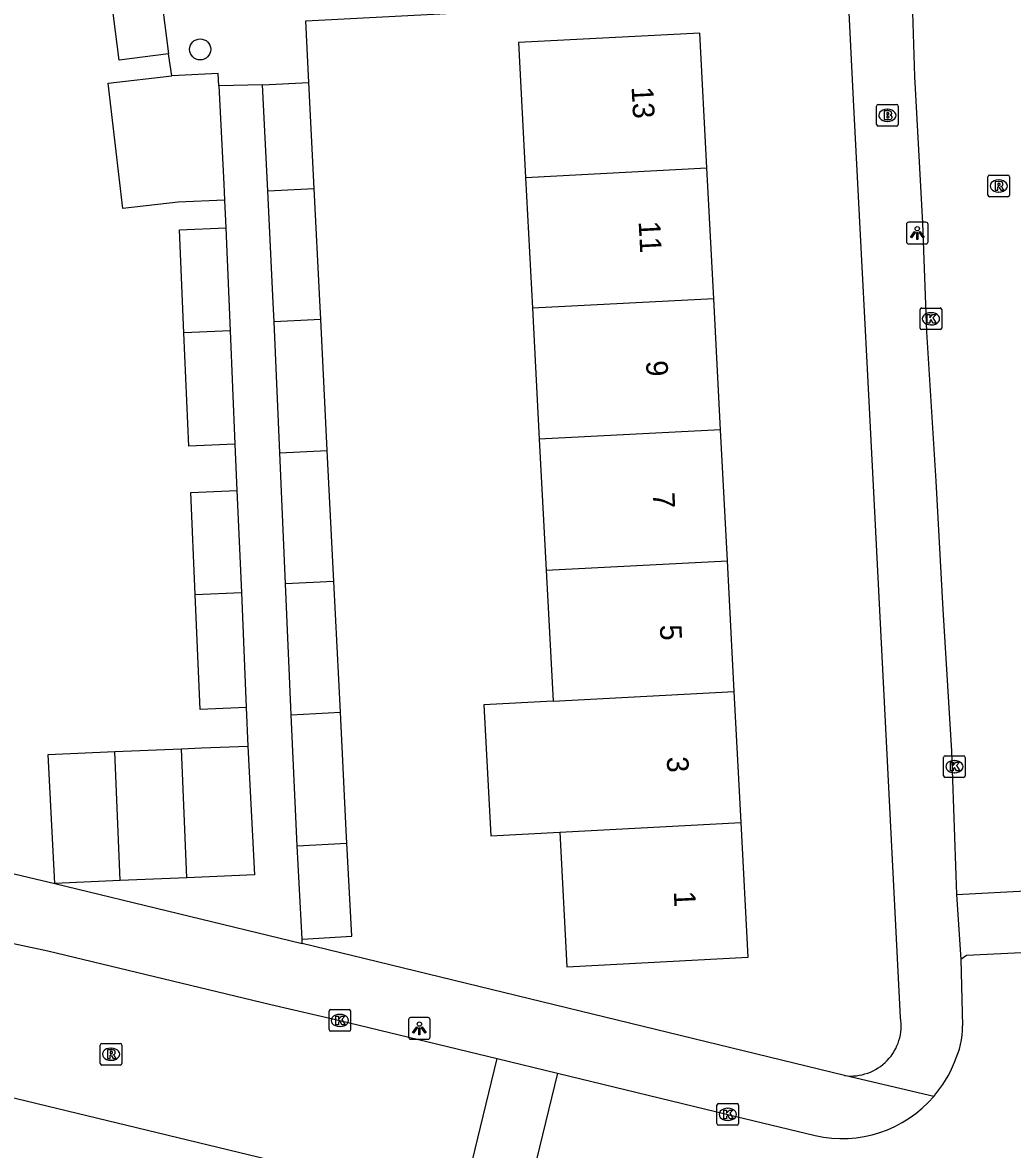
# Model space of a CAD drawing. Extents: x 161084 to 161928, y 385355 to 386522.
# Drawn here: x 161285.7 to 161331.4, y 385868.3 to 385920.4 of the extents above; entities that cross this region are included whole.
import ezdxf

# ---------------------------------------------------------------- set-up
doc = ezdxf.new("R2010")
doc.units = 0
for name, color, linetype in [('IMGEO_Boom', 7, 'Continuous'), ('IMGEO_Brandkraan', 7, 'Continuous'), ('IMGEO_Kolk', 7, 'Continuous'), ('IMGEO_Lichtpunt', 7, 'Continuous'), ('IMGEO_Pand', 7, 'Continuous'), ('IMGEO_Pand_nummerreeks', 7, 'Continuous'), ('IMGEO_Rijbaan_lokaal_open', 7, 'Continuous'), ('IMGEO_Rioolput', 7, 'Continuous'), ('IMGEO_Voetpad_open', 7, 'Continuous')]:
    doc.layers.add(name, color=color, linetype=linetype)

msp = doc.modelspace()

# ---------------------------------------------------------------- linework, layer by layer
at = {"layer": 'IMGEO_Boom'}
msp.add_circle((161293.875, 385919.121), 0.489, dxfattribs=at)
at = {"layer": 'IMGEO_Brandkraan'}
for p, q in [((161325.15, 385915.648), (161325.15, 385916.5)), ((161325.225, 385916.574), (161326.077, 385916.574)), ((161326.151, 385916.5), (161326.151, 385915.648)), ((161325.638, 385916.354), (161325.663, 385916.354)), ((161326.077, 385915.574), (161325.225, 385915.574)), ((161325.661, 385915.794), (161325.636, 385915.794))]:
    msp.add_line(p, q, dxfattribs=at)
for points in [[(161325.15, 385915.648), (161325.15, 385916.5)], [(161325.225, 385916.574), (161326.077, 385916.574)], [(161326.151, 385916.5), (161326.151, 385915.648)], [(161325.498, 385916.274), (161325.498, 385915.874), (161325.711, 385915.874)], [(161325.729, 385916.274), (161325.498, 385916.274)], [(161325.677, 385916.193), (161325.623, 385916.193), (161325.623, 385916.117)], [(161325.623, 385916.117), (161325.676, 385916.117)], [(161325.685, 385916.041), (161325.623, 385916.041), (161325.623, 385915.96)], [(161325.623, 385915.96), (161325.685, 385915.96)], [(161326.077, 385915.574), (161325.225, 385915.574)]]:
    msp.add_lwpolyline(points, dxfattribs=at)
for centre, radius, start, end in [((161325.227, 385916.498), 0.0765, 91.552, 178.448), ((161325.227, 385916.498), 0.0765, 91.552, 178.448), ((161326.075, 385916.498), 0.0765, 1.552, 88.448), ((161326.075, 385916.498), 0.0765, 1.552, 88.448), ((161325.678, 385916.155), 0.0379, 267.8285, 90.9355), ((161325.686, 385916), 0.0404, 269.8759, 90.5077), ((161325.733, 385916.129), 0.145, 59.4692, 91.5367), ((161325.758, 385916.176), 0.0922, 285.5137, 58.1501), ((161325.763, 385915.984), 0.105, 301.3115, 78.989), ((161325.227, 385915.65), 0.0765, 181.552, 268.448), ((161325.227, 385915.65), 0.0765, 181.552, 268.448), ((161325.717, 385916.125), 0.251, 268.6676, 293.5347), ((161326.075, 385915.65), 0.0765, 271.552, 358.448), ((161326.075, 385915.65), 0.0765, 271.552, 358.448)]:
    msp.add_arc(centre, radius, start, end, dxfattribs=at)
for centre, major_axis, ratio, start_param, end_param in [((161325.637, 385916.074), (-0.387, 0.002), 0.722429, 4.712389, 7.853982), ((161325.662, 385916.074), (-0.39, 0.002), 0.717154, 1.570796, 4.712389)]:
    msp.add_ellipse(centre, major_axis=major_axis, ratio=ratio, start_param=start_param, end_param=end_param, dxfattribs=at)
at = {"layer": 'IMGEO_Kolk'}
for p, q in [((161327.165, 385906.24), (161327.165, 385907.092)), ((161327.24, 385907.166), (161328.092, 385907.166)), ((161328.166, 385907.092), (161328.166, 385906.24)), ((161327.653, 385906.946), (161327.678, 385906.946)), ((161328.092, 385906.166), (161327.24, 385906.166)), ((161327.676, 385906.386), (161327.651, 385906.386)), ((161328.249, 385885.537), (161328.249, 385886.389)), ((161328.324, 385886.463), (161329.176, 385886.463)), ((161328.737, 385886.243), (161328.762, 385886.243)), ((161329.25, 385886.389), (161329.25, 385885.537)), ((161329.176, 385885.463), (161328.324, 385885.463)), ((161328.76, 385885.683), (161328.735, 385885.683)), ((161299.832, 385873.803), (161299.832, 385874.655)), ((161299.907, 385874.729), (161300.759, 385874.729)), ((161300.32, 385874.509), (161300.345, 385874.509)), ((161300.833, 385874.655), (161300.833, 385873.803)), ((161300.343, 385873.949), (161300.318, 385873.949)), ((161300.759, 385873.729), (161299.907, 385873.729)), ((161317.771, 385869.46), (161317.771, 385870.312)), ((161317.846, 385870.386), (161318.698, 385870.386)), ((161318.259, 385870.166), (161318.284, 385870.166)), ((161318.772, 385870.312), (161318.772, 385869.46)), ((161318.282, 385869.606), (161318.257, 385869.606)), ((161318.698, 385869.386), (161317.846, 385869.386))]:
    msp.add_line(p, q, dxfattribs=at)
for points in [[(161327.165, 385906.24), (161327.165, 385907.092)], [(161327.24, 385907.166), (161328.092, 385907.166)], [(161328.166, 385907.092), (161328.166, 385906.24)], [(161327.486, 385906.866), (161327.609, 385906.866), (161327.609, 385906.715), (161327.739, 385906.866), (161327.903, 385906.866), (161327.757, 385906.715), (161327.91, 385906.466), (161327.758, 385906.466), (161327.673, 385906.63), (161327.609, 385906.563), (161327.609, 385906.466), (161327.486, 385906.466), (161327.486, 385906.866)], [(161328.092, 385906.166), (161327.24, 385906.166)], [(161328.249, 385885.537), (161328.249, 385886.389)], [(161328.324, 385886.463), (161329.176, 385886.463)], [(161329.25, 385886.389), (161329.25, 385885.537)], [(161328.57, 385886.163), (161328.693, 385886.163), (161328.693, 385886.012), (161328.823, 385886.163), (161328.987, 385886.163), (161328.841, 385886.012), (161328.994, 385885.763), (161328.842, 385885.763), (161328.757, 385885.927), (161328.693, 385885.86), (161328.693, 385885.763), (161328.57, 385885.763), (161328.57, 385886.163)], [(161329.176, 385885.463), (161328.324, 385885.463)], [(161299.832, 385873.803), (161299.832, 385874.655)], [(161299.907, 385874.729), (161300.759, 385874.729)], [(161300.153, 385874.429), (161300.276, 385874.429), (161300.276, 385874.278), (161300.406, 385874.429), (161300.57, 385874.429), (161300.424, 385874.278), (161300.577, 385874.029), (161300.425, 385874.029), (161300.34, 385874.193), (161300.276, 385874.126), (161300.276, 385874.029), (161300.153, 385874.029), (161300.153, 385874.429)], [(161300.833, 385874.655), (161300.833, 385873.803)], [(161300.759, 385873.729), (161299.907, 385873.729)], [(161317.771, 385869.46), (161317.771, 385870.312)], [(161317.846, 385870.386), (161318.698, 385870.386)], [(161318.772, 385870.312), (161318.772, 385869.46)], [(161318.092, 385870.086), (161318.215, 385870.086), (161318.215, 385869.935), (161318.345, 385870.086), (161318.509, 385870.086), (161318.363, 385869.935), (161318.516, 385869.686), (161318.364, 385869.686), (161318.279, 385869.85), (161318.215, 385869.783), (161318.215, 385869.686), (161318.092, 385869.686), (161318.092, 385870.086)], [(161318.698, 385869.386), (161317.846, 385869.386)]]:
    msp.add_lwpolyline(points, dxfattribs=at)
for centre, start, end in [((161327.242, 385907.09), 91.552, 178.448), ((161327.242, 385907.09), 91.552, 178.448), ((161328.09, 385907.09), 1.552, 88.448), ((161328.09, 385907.09), 1.552, 88.448), ((161327.242, 385906.242), 181.552, 268.448), ((161327.242, 385906.242), 181.552, 268.448), ((161328.09, 385906.242), 271.552, 358.448), ((161328.09, 385906.242), 271.552, 358.448), ((161328.326, 385886.387), 91.552, 178.448), ((161328.326, 385886.387), 91.552, 178.448), ((161329.174, 385886.387), 1.552, 88.448), ((161329.174, 385886.387), 1.552, 88.448), ((161328.326, 385885.539), 181.552, 268.448), ((161328.326, 385885.539), 181.552, 268.448), ((161329.174, 385885.539), 271.552, 358.448), ((161329.174, 385885.539), 271.552, 358.448), ((161299.909, 385874.653), 91.552, 178.448), ((161299.909, 385874.653), 91.552, 178.448), ((161300.757, 385874.653), 1.552, 88.448), ((161300.757, 385874.653), 1.552, 88.448), ((161299.909, 385873.805), 181.552, 268.448), ((161299.909, 385873.805), 181.552, 268.448), ((161300.757, 385873.805), 271.552, 358.448), ((161300.757, 385873.805), 271.552, 358.448), ((161317.848, 385870.31), 91.552, 178.448), ((161317.848, 385870.31), 91.552, 178.448), ((161318.696, 385870.31), 1.552, 88.448), ((161318.696, 385870.31), 1.552, 88.448), ((161317.848, 385869.462), 181.552, 268.448), ((161317.848, 385869.462), 181.552, 268.448), ((161318.696, 385869.462), 271.552, 358.448), ((161318.696, 385869.462), 271.552, 358.448)]:
    msp.add_arc(centre, 0.0765, start, end, dxfattribs=at)
for centre, major_axis, ratio, start_param, end_param in [((161327.652, 385906.666), (-0.387, 0.002), 0.722429, 4.712389, 7.853982), ((161327.677, 385906.666), (-0.39, 0.002), 0.717154, 1.570796, 4.712389), ((161328.736, 385885.963), (-0.387, 0.002), 0.722429, 4.712389, 7.853982), ((161328.761, 385885.963), (-0.39, 0.002), 0.717154, 1.570796, 4.712389), ((161300.319, 385874.229), (-0.387, 0.002), 0.722429, 4.712389, 7.853982), ((161300.344, 385874.229), (-0.39, 0.002), 0.717154, 1.570796, 4.712389), ((161318.258, 385869.886), (-0.387, 0.002), 0.722429, 4.712389, 7.853982), ((161318.283, 385869.886), (-0.39, 0.002), 0.717154, 1.570796, 4.712389)]:
    msp.add_ellipse(centre, major_axis=major_axis, ratio=ratio, start_param=start_param, end_param=end_param, dxfattribs=at)
at = {"layer": 'IMGEO_Lichtpunt'}
for p, q in [((161326.534, 385911.034), (161326.534, 385910.227)), ((161326.534, 385911.034), (161326.534, 385910.227)), ((161327.436, 385911.129), (161326.628, 385911.129)), ((161327.436, 385911.129), (161326.628, 385911.129)), ((161327.53, 385910.227), (161327.53, 385911.034)), ((161327.53, 385910.227), (161327.53, 385911.034)), ((161326.628, 385910.133), (161327.436, 385910.133)), ((161326.628, 385910.133), (161327.436, 385910.133)), ((161303.512, 385874.264), (161303.512, 385873.457)), ((161303.512, 385874.264), (161303.512, 385873.457)), ((161304.414, 385874.359), (161303.606, 385874.359)), ((161304.414, 385874.359), (161303.606, 385874.359)), ((161304.508, 385873.457), (161304.508, 385874.264)), ((161304.508, 385873.457), (161304.508, 385874.264)), ((161303.606, 385873.363), (161304.414, 385873.363)), ((161303.606, 385873.363), (161304.414, 385873.363))]:
    msp.add_line(p, q, dxfattribs=at)
for points in [[(161326.908, 385910.698), (161326.947, 385910.67), (161326.759, 385910.408), (161326.721, 385910.435), (161326.908, 385910.698)], [(161327.01, 385910.65), (161327.057, 385910.65), (161327.057, 385910.328), (161327.01, 385910.328), (161327.01, 385910.65)], [(161327.12, 385910.67), (161327.158, 385910.697), (161327.345, 385910.435), (161327.306, 385910.407), (161327.12, 385910.67)], [(161303.886, 385873.928), (161303.925, 385873.9), (161303.737, 385873.638), (161303.699, 385873.665), (161303.886, 385873.928)], [(161303.988, 385873.88), (161304.035, 385873.88), (161304.035, 385873.558), (161303.988, 385873.558), (161303.988, 385873.88)], [(161304.098, 385873.9), (161304.136, 385873.927), (161304.323, 385873.665), (161304.284, 385873.637), (161304.098, 385873.9)]]:
    msp.add_lwpolyline(points, dxfattribs=at)
for centre in [(161327.033, 385910.832), (161304.011, 385874.062)]:
    msp.add_circle(centre, 0.0994, dxfattribs=at)
for centre, start, end in [((161326.628, 385911.034), 90, 180), ((161326.628, 385911.034), 90, 180), ((161327.436, 385911.034), 0, 90), ((161327.436, 385911.034), 0, 90), ((161326.628, 385910.227), 180, 270), ((161326.628, 385910.227), 180, 270), ((161327.436, 385910.227), 270, 0), ((161327.436, 385910.227), 270, 360), ((161303.606, 385874.264), 90, 180), ((161303.606, 385874.264), 90, 180), ((161304.414, 385874.264), 0, 90), ((161304.414, 385874.264), 0, 90), ((161303.606, 385873.457), 180, 270), ((161303.606, 385873.457), 180, 270), ((161304.414, 385873.457), 270, 0), ((161304.414, 385873.457), 270, 360)]:
    msp.add_arc(centre, 0.0946, start, end, dxfattribs=at)
at = {"layer": 'IMGEO_Pand'}
for points in [[(161291.317, 385923.696), (161291.786, 385923.756), (161292.404, 385918.912)], [(161292.404, 385918.912), (161290.135, 385918.622), (161289.517, 385923.466), (161291.317, 385923.696)], [(161317.301, 385913.645), (161316.974, 385919.873), (161308.593, 385919.433), (161308.92, 385913.205)], [(161295, 385912.152), (161292.859, 385912.061), (161290.297, 385911.765), (161289.627, 385917.565), (161292.571, 385917.905)], [(161294.74, 385917.43), (161294.711, 385918.012), (161292.571, 385917.905)], [(161296.751, 385917.476), (161298.899, 385917.584)], [(161299.144, 385912.692), (161298.899, 385917.584)], [(161294.74, 385917.43), (161294.968, 385912.888), (161295, 385912.152)], [(161296.997, 385912.579), (161296.751, 385917.476)], [(161308.92, 385913.205), (161317.301, 385913.645)], [(161317.618, 385907.592), (161317.301, 385913.645)], [(161308.92, 385913.205), (161309.237, 385907.152)], [(161296.997, 385912.579), (161299.144, 385912.692)], [(161297.294, 385906.525), (161297.256, 385907.403), (161296.997, 385912.579)], [(161299.448, 385906.638), (161299.404, 385907.511), (161299.144, 385912.692)], [(161293.119, 385906.013), (161292.914, 385910.777), (161295.055, 385910.869)], [(161295.055, 385910.869), (161295.259, 385906.106)], [(161317.618, 385907.592), (161309.237, 385907.152)], [(161309.237, 385907.152), (161309.554, 385901.099)], [(161317.935, 385901.538), (161317.618, 385907.592)], [(161299.448, 385906.638), (161297.294, 385906.525)], [(161299.751, 385900.585), (161299.448, 385906.638)], [(161295.259, 385906.106), (161293.133, 385906.015), (161293.119, 385906.013)], [(161295.259, 385906.106), (161295.484, 385900.878)], [(161297.558, 385900.471), (161297.294, 385906.525)], [(161295.484, 385900.878), (161293.344, 385900.786), (161293.119, 385906.013)], [(161317.935, 385901.538), (161309.554, 385901.099)], [(161318.253, 385895.484), (161317.935, 385901.538)], [(161309.554, 385901.099), (161309.872, 385895.044)], [(161297.558, 385900.471), (161299.751, 385900.585)], [(161297.822, 385894.411), (161297.558, 385900.471)], [(161300.054, 385894.529), (161299.751, 385900.585)], [(161293.638, 385893.923), (161293.436, 385898.643), (161295.576, 385898.735)], [(161295.576, 385898.735), (161295.779, 385894.015)], [(161309.872, 385895.044), (161318.253, 385895.484)], [(161318.57, 385889.43), (161318.253, 385895.484)], [(161309.872, 385895.044), (161310.189, 385888.991)], [(161300.054, 385894.529), (161297.822, 385894.411)], [(161298.086, 385888.357), (161297.822, 385894.411)], [(161300.357, 385888.476), (161300.054, 385894.529)], [(161293.638, 385893.923), (161295.779, 385894.015)], [(161296.008, 385888.692), (161293.867, 385888.6), (161293.638, 385893.923)], [(161295.779, 385894.015), (161296.008, 385888.692)], [(161310.189, 385888.991), (161318.57, 385889.43)], [(161318.888, 385883.376), (161318.57, 385889.43)], [(161310.189, 385888.991), (161306.991, 385888.823), (161307.309, 385882.769), (161310.507, 385882.937)], [(161298.086, 385888.357), (161300.357, 385888.476)], [(161298.355, 385882.3), (161298.086, 385888.357)], [(161300.661, 385882.421), (161300.63, 385883.012), (161300.357, 385888.476)], [(161289.925, 385886.655), (161293.004, 385886.785)], [(161293.004, 385886.785), (161293.943, 385886.825), (161296.084, 385886.915)], [(161293.256, 385880.821), (161293.004, 385886.785)], [(161296.084, 385886.915), (161296.394, 385880.953), (161293.256, 385880.821)], [(161287.155, 385880.563), (161286.845, 385886.525), (161289.925, 385886.655)], [(161290.177, 385880.691), (161289.925, 385886.655)], [(161310.507, 385882.937), (161318.888, 385883.376)], [(161310.507, 385882.937), (161310.833, 385876.711), (161319.214, 385877.151), (161318.888, 385883.376)], [(161298.355, 385882.3), (161300.661, 385882.421)], [(161298.585, 385877.992), (161298.355, 385882.3)], [(161298.585, 385877.992), (161300.891, 385878.117), (161300.661, 385882.421)], [(161290.177, 385880.691), (161287.155, 385880.563)], [(161293.256, 385880.821), (161290.177, 385880.691)]]:
    msp.add_lwpolyline(points, dxfattribs=at)
at = {"layer": 'IMGEO_Rijbaan_lokaal_open'}
for points in [[(161326.147, 385934.319), (161326.504, 385927.19), (161326.775, 385921.826), (161326.911, 385917.871), (161327.272, 385911.086), (161327.453, 385906.058), (161327.894, 385899.154), (161328.221, 385893.233), (161328.611, 385886.679), (161328.848, 385880.052)], [(161298.899, 385917.584), (161298.756, 385920.449), (161323.835, 385921.765)], [(161292.571, 385917.905), (161292.404, 385918.912)], [(161296.751, 385917.476), (161294.74, 385917.43)], [(161328.848, 385880.052), (161335.848, 385880.425)], [(161328.848, 385880.052), (161329.041, 385877.041)], [(161280.685, 385878.758), (161286.824, 385877.442), (161297.138, 385874.964), (161300.329, 385874.229), (161307.604, 385872.468)], [(161335.985, 385877.558), (161329.307, 385877.237), (161329.041, 385877.041)], [(161329.041, 385877.041), (161329.125, 385873.973)], [(161305.945, 385865.616), (161307.604, 385872.468)], [(161307.604, 385872.468), (161310.394, 385871.792)], [(161310.394, 385871.792), (161308.736, 385864.946)], [(161310.394, 385871.792), (161318.268, 385869.886), (161322.316, 385868.902)], [(161281.16, 385871.644), (161298.896, 385867.349), (161299.018, 385867.307)]]:
    msp.add_lwpolyline(points, dxfattribs=at)
for centre, radius, start, end in [((161325.271, 385873.956), 3.854, 334.5483, 0.2491), ((161323.559, 385874.353), 5.583, 319.3497, 338.4254), ((161323.548, 385874.362), 5.597, 257.2831, 319.3545)]:
    msp.add_arc(centre, radius, start, end, dxfattribs=at)
at = {"layer": 'IMGEO_Rioolput'}
for p, q in [((161330.3, 385912.381), (161330.3, 385913.233)), ((161330.375, 385913.307), (161331.227, 385913.307)), ((161330.788, 385913.087), (161330.813, 385913.087)), ((161331.301, 385913.233), (161331.301, 385912.381)), ((161331.227, 385912.307), (161330.375, 385912.307)), ((161330.811, 385912.527), (161330.786, 385912.527)), ((161289.255, 385872.24), (161289.255, 385873.092)), ((161289.33, 385873.166), (161290.182, 385873.166)), ((161289.743, 385872.946), (161289.768, 385872.946)), ((161290.256, 385873.092), (161290.256, 385872.24)), ((161289.766, 385872.386), (161289.741, 385872.386)), ((161290.182, 385872.166), (161289.33, 385872.166))]:
    msp.add_line(p, q, dxfattribs=at)
for points in [[(161330.3, 385912.381), (161330.3, 385913.233)], [(161330.375, 385913.307), (161331.227, 385913.307)], [(161330.889, 385913.005), (161330.637, 385913.007), (161330.637, 385912.607)], [(161330.815, 385912.926), (161330.761, 385912.926), (161330.761, 385912.845)], [(161330.761, 385912.845), (161330.813, 385912.845)], [(161331.301, 385913.233), (161331.301, 385912.381)], [(161331.227, 385912.307), (161330.375, 385912.307)], [(161330.637, 385912.607), (161330.761, 385912.607), (161330.761, 385912.769), (161330.772, 385912.769)], [(161330.819, 385912.74), (161330.89, 385912.607), (161331.03, 385912.607), (161330.965, 385912.733)], [(161289.255, 385872.24), (161289.255, 385873.092)], [(161289.33, 385873.166), (161290.182, 385873.166)], [(161289.844, 385872.864), (161289.592, 385872.866), (161289.592, 385872.466)], [(161289.77, 385872.785), (161289.716, 385872.785), (161289.716, 385872.704)], [(161289.716, 385872.704), (161289.768, 385872.704)], [(161290.256, 385873.092), (161290.256, 385872.24)], [(161289.592, 385872.466), (161289.716, 385872.466), (161289.716, 385872.628), (161289.727, 385872.628)], [(161289.774, 385872.599), (161289.845, 385872.466), (161289.985, 385872.466), (161289.92, 385872.592)], [(161290.182, 385872.166), (161289.33, 385872.166)]]:
    msp.add_lwpolyline(points, dxfattribs=at)
for centre, radius, start, end in [((161330.377, 385913.231), 0.0765, 91.552, 178.448), ((161330.377, 385913.231), 0.0765, 91.552, 178.448), ((161330.797, 385913.034), 0.19, 274.7715, 282.9687), ((161330.821, 385912.83), 0.0964, 77.0061, 93.1865), ((161330.835, 385912.887), 0.0378, 276.6634, 79.6772), ((161330.888, 385912.895), 0.109, 350.3612, 89.416), ((161330.886, 385912.895), 0.112, 277.5842, 350.9817), ((161331.225, 385913.231), 0.0765, 1.552, 88.448), ((161331.225, 385913.231), 0.0765, 1.552, 88.448), ((161330.377, 385912.383), 0.0765, 181.552, 268.448), ((161330.377, 385912.383), 0.0765, 181.552, 268.448), ((161330.771, 385912.716), 0.0533, 26.0293, 88.6989), ((161330.87, 385912.68), 0.108, 29.5134, 73.7905), ((161331.225, 385912.383), 0.0765, 271.552, 358.448), ((161331.225, 385912.383), 0.0765, 271.552, 358.448), ((161289.332, 385873.09), 0.0765, 91.552, 178.448), ((161289.332, 385873.09), 0.0765, 91.552, 178.448), ((161289.752, 385872.893), 0.19, 274.7715, 282.9687), ((161289.776, 385872.689), 0.0964, 77.0061, 93.1865), ((161289.79, 385872.746), 0.0378, 276.6634, 79.6772), ((161289.843, 385872.754), 0.109, 350.3612, 89.416), ((161289.841, 385872.754), 0.112, 277.5842, 350.9817), ((161290.18, 385873.09), 0.0765, 1.552, 88.448), ((161290.18, 385873.09), 0.0765, 1.552, 88.448), ((161289.332, 385872.242), 0.0765, 181.552, 268.448), ((161289.332, 385872.242), 0.0765, 181.552, 268.448), ((161289.726, 385872.575), 0.0533, 26.0293, 88.6989), ((161289.825, 385872.539), 0.108, 29.5134, 73.7905), ((161290.18, 385872.242), 0.0765, 271.552, 358.448), ((161290.18, 385872.242), 0.0765, 271.552, 358.448)]:
    msp.add_arc(centre, radius, start, end, dxfattribs=at)
for centre, major_axis, ratio, start_param, end_param in [((161330.787, 385912.807), (-0.387, 0.002), 0.722429, 4.712389, 7.853982), ((161330.812, 385912.807), (-0.39, 0.002), 0.717154, 1.570796, 4.712389), ((161289.742, 385872.666), (-0.387, 0.002), 0.722429, 4.712389, 7.853982), ((161289.767, 385872.666), (-0.39, 0.002), 0.717154, 1.570796, 4.712389)]:
    msp.add_ellipse(centre, major_axis=major_axis, ratio=ratio, start_param=start_param, end_param=end_param, dxfattribs=at)
at = {"layer": 'IMGEO_Voetpad_open'}
for points in [[(161326.262, 385874.367), (161325.639, 385886.531), (161325.33, 385892.574), (161325.018, 385898.655), (161324.711, 385904.648), (161324.394, 385910.84), (161324.09, 385916.792), (161323.835, 385921.765)], [(161295, 385912.152), (161295.055, 385910.869)], [(161295.484, 385900.878), (161295.576, 385898.735)], [(161296.008, 385888.692), (161296.084, 385886.915)], [(161272.207, 385884.09), (161283.433, 385881.441), (161287.155, 385880.563)], [(161287.155, 385880.563), (161298.584, 385877.782)], [(161298.584, 385877.782), (161298.585, 385877.992)], [(161323.674, 385871.676), (161298.584, 385877.782)], [(161327.795, 385870.716), (161323.674, 385871.676)]]:
    msp.add_lwpolyline(points, dxfattribs=at)
msp.add_arc((161323.957, 385873.994), 2.335, 263.0312, 9.2043, dxfattribs=at)

# ---------------------------------------------------------------- texts
at = {"layer": 'IMGEO_Pand_nummerreeks'}
for s, p in [('13', (161313.82, 385917.384)), ('11', (161314.146, 385911.167)), ('9', (161314.484, 385904.718)), ('7', (161314.804, 385898.615)), ('5', (161315.124, 385892.512)), ('3', (161315.444, 385886.409)), ('1', (161315.77, 385880.192))]:
    msp.add_text(s, height=1, rotation=273.0014, dxfattribs=at).set_placement(p)

doc.saveas('drawing.dxf')
